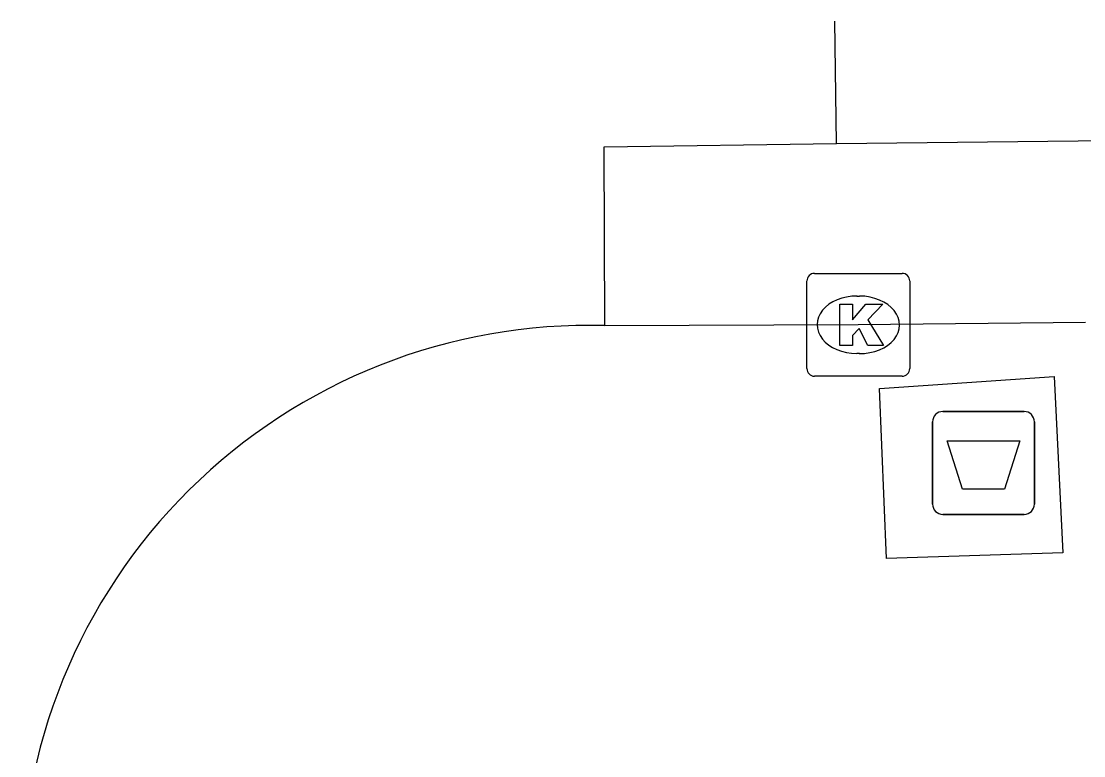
# Model space of a CAD drawing. Extents: x 159961 to 160856, y 382704 to 383353.
# Drawn here: x 160072.32 to 160082.65, y 383284.64 to 383291.78 of the extents above; entities that cross this region are included whole.
import ezdxf

# ---------------------------------------------------------------- set-up
doc = ezdxf.new("R2010")
doc.units = 0
for name, color, linetype in [('IMGEO_Afval_apart_plaats', 7, 'Continuous'), ('IMGEO_Kolk', 7, 'Continuous'), ('IMGEO_Rijbaan_lokaal_gesloten', 7, 'Continuous'), ('IMGEO_Rijbaan_lokaal_open', 7, 'Continuous'), ('IMGEO_Voetpad_gesloten', 7, 'Continuous')]:
    doc.layers.add(name, color=color, linetype=linetype)

msp = doc.modelspace()

# ---------------------------------------------------------------- linework, layer by layer
at = {"layer": 'IMGEO_Afval_apart_plaats'}
for p, q in [((160081.283, 383287.989), (160082.073, 383287.989)), ((160082.073, 383287.989), (160081.283, 383287.989)), ((160081.183, 383287.089), (160081.183, 383287.889)), ((160081.183, 383287.889), (160081.183, 383287.089)), ((160082.173, 383287.889), (160082.173, 383287.089)), ((160082.173, 383287.089), (160082.173, 383287.889)), ((160082.073, 383286.989), (160081.283, 383286.989)), ((160081.283, 383286.989), (160082.073, 383286.989))]:
    msp.add_line(p, q, dxfattribs=at)
msp.add_lwpolyline([(160081.326, 383287.703), (160082.03, 383287.703), (160081.881, 383287.233), (160081.475, 383287.233), (160081.326, 383287.703)], dxfattribs=at)
for centre, start, end in [((160081.283, 383287.889), 90, 180), ((160081.283, 383287.889), 90, 180), ((160082.073, 383287.889), 0, 90), ((160082.073, 383287.889), 360, 90), ((160081.283, 383287.089), 180, 270), ((160081.283, 383287.089), 180, 270), ((160082.073, 383287.089), 270, 0), ((160082.073, 383287.089), 270, 0)]:
    msp.add_arc(centre, 0.1, start, end, dxfattribs=at)
at = {"layer": 'IMGEO_Kolk'}
for p, q in [((160080.035, 383289.332), (160080.887, 383289.332)), ((160079.96, 383288.406), (160079.96, 383289.258)), ((160080.961, 383289.258), (160080.961, 383288.406)), ((160080.448, 383289.112), (160080.473, 383289.112)), ((160080.471, 383288.552), (160080.446, 383288.552)), ((160080.887, 383288.332), (160080.035, 383288.332))]:
    msp.add_line(p, q, dxfattribs=at)
for points in [[(160080.035, 383289.332), (160080.887, 383289.332)], [(160079.96, 383288.406), (160079.96, 383289.258)], [(160080.961, 383289.258), (160080.961, 383288.406)], [(160080.281, 383289.032), (160080.404, 383289.032), (160080.404, 383288.881), (160080.534, 383289.032), (160080.698, 383289.032), (160080.552, 383288.881), (160080.705, 383288.632), (160080.553, 383288.632), (160080.468, 383288.796), (160080.404, 383288.729), (160080.404, 383288.632), (160080.281, 383288.632), (160080.281, 383289.032)], [(160080.887, 383288.332), (160080.035, 383288.332)]]:
    msp.add_lwpolyline(points, dxfattribs=at)
for centre, start, end in [((160080.037, 383289.256), 91.552, 178.448), ((160080.037, 383289.256), 91.552, 178.448), ((160080.885, 383289.256), 1.552, 88.448), ((160080.885, 383289.256), 1.552, 88.448), ((160080.037, 383288.408), 181.552, 268.448), ((160080.037, 383288.408), 181.552, 268.448), ((160080.885, 383288.408), 271.552, 358.448), ((160080.885, 383288.408), 271.552, 358.448)]:
    msp.add_arc(centre, 0.0765, start, end, dxfattribs=at)
for centre, major_axis, ratio, start_param, end_param in [((160080.447, 383288.832), (-0.387, 0.002), 0.722429, 4.712389, 7.853982), ((160080.472, 383288.832), (-0.39, 0.002), 0.717154, 1.570796, 4.712389)]:
    msp.add_ellipse(centre, major_axis=major_axis, ratio=ratio, start_param=start_param, end_param=end_param, dxfattribs=at)
at = {"layer": 'IMGEO_Rijbaan_lokaal_gesloten'}
for points in [[(160080.248, 383290.596), (160083.482, 383290.631), (160098.541, 383290.818), (160124.31, 383291.125), (160134.891, 383291.195), (160147.047, 383291.339)], [(160077.995, 383288.823), (160077.991, 383290.562), (160080.248, 383290.596)], [(160082.671, 383288.853), (160080.461, 383288.832), (160077.995, 383288.823)]]:
    msp.add_lwpolyline(points, dxfattribs=at)
at = {"layer": 'IMGEO_Rijbaan_lokaal_open'}
msp.add_lwpolyline([(160080.248, 383290.596), (160080.231, 383291.783)], dxfattribs=at)
msp.add_arc((160077.839, 383283.308), 5.518, 88.3758, 181.0966, dxfattribs=at)
at = {"layer": 'IMGEO_Voetpad_gesloten'}
msp.add_lwpolyline([(160082.449, 383286.616), (160080.734, 383286.561), (160080.668, 383288.212), (160082.367, 383288.331), (160082.449, 383286.616)], dxfattribs=at)

doc.saveas('drawing.dxf')
